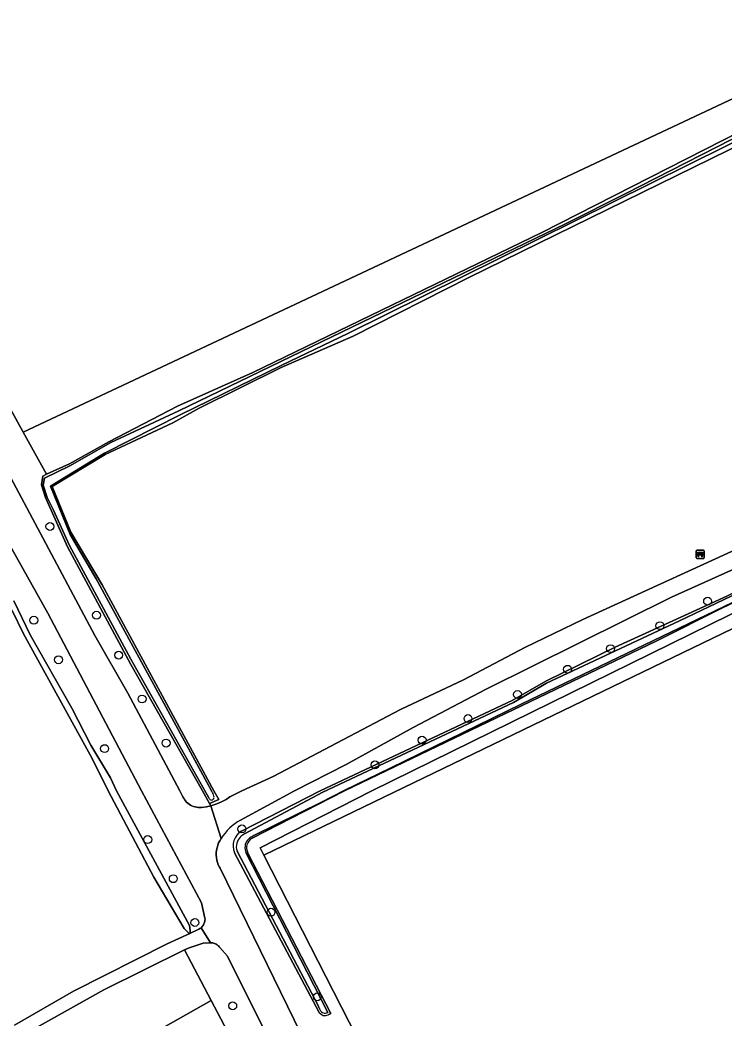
# Model space of a CAD drawing. Extents: x 162722 to 165104, y 384719 to 386284.
# Drawn here: x 163617.9 to 163705.3, y 385471.8 to 385595.7 of the extents above; entities that cross this region are included whole.
import ezdxf

# ---------------------------------------------------------------- set-up
doc = ezdxf.new("R2010")
doc.units = 0
for name, color, linetype in [('IMGEO_Bank', 7, 'Continuous'), ('IMGEO_Boom', 7, 'Continuous'), ('IMGEO_Bouwland', 7, 'Continuous'), ('IMGEO_Gemengd_bos', 7, 'Continuous'), ('IMGEO_Grasland_agrarisch', 7, 'Continuous'), ('IMGEO_Grasland_overig', 7, 'Continuous'), ('IMGEO_Hek', 7, 'Continuous'), ('IMGEO_Loofbos', 7, 'Continuous'), ('IMGEO_Moeras', 7, 'Continuous'), ('IMGEO_Oever', 7, 'Continuous'), ('IMGEO_Voetpad_halfverhard', 7, 'Continuous'), ('IMGEO_Voetpad_onverhard', 7, 'Continuous'), ('IMGEO_Waterloop', 7, 'Continuous')]:
    doc.layers.add(name, color=color, linetype=linetype)

msp = doc.modelspace()

# ---------------------------------------------------------------- linework, layer by layer
at = {"layer": 'IMGEO_Bank'}
for p, q in [((163701.83, 385528.92), (163701.83, 385529.76)), ((163701.83, 385529.76), (163701.83, 385528.92)), ((163701.9, 385529.84), (163702.74, 385529.84)), ((163702.74, 385529.84), (163701.9, 385529.84)), ((163702.14, 385529.35), (163702.14, 385529.45)), ((163702.18, 385529.45), (163702.18, 385529.35)), ((163702.47, 385529.46), (163702.19, 385529.46)), ((163702.47, 385529.35), (163702.47, 385529.45)), ((163702.52, 385529.45), (163702.52, 385529.35)), ((163702.83, 385529.77), (163702.83, 385528.93)), ((163702.83, 385528.93), (163702.83, 385529.77)), ((163702.75, 385528.84), (163701.91, 385528.84)), ((163701.91, 385528.84), (163702.75, 385528.84)), ((163702.52, 385529.24), (163702.13, 385529.24)), ((163702.19, 385529.34), (163702.47, 385529.34))]:
    msp.add_line(p, q, dxfattribs=at)
for points in [[(163702.13, 385529.46), (163702.04, 385529.46), (163702.04, 385529.62), (163702.61, 385529.62), (163702.61, 385529.46), (163702.52, 385529.46)], [(163702.07, 385529.24), (163701.93, 385529.24), (163702.04, 385529.34), (163702.13, 385529.34)], [(163702.12, 385529.23), (163702.12, 385529.02), (163702.08, 385529.02), (163702.08, 385529.23)], [(163702.52, 385529.34), (163702.61, 385529.34), (163702.72, 385529.24), (163702.58, 385529.24)], [(163702.57, 385529.23), (163702.57, 385529.02), (163702.53, 385529.02), (163702.53, 385529.23)]]:
    msp.add_lwpolyline(points, dxfattribs=at)
for centre, radius, start, end in [((163701.91, 385529.76), 0.0779, 92.4484, 184.2845), ((163701.91, 385529.76), 0.0779, 92.4484, 184.2845), ((163702.13, 385529.45), 0.00671, 2.8957, 87.1043), ((163702.19, 385529.45), 0.00671, 92.8957, 177.1043), ((163702.47, 385529.45), 0.00671, 2.8957, 87.1043), ((163702.52, 385529.45), 0.00671, 92.8957, 177.1043), ((163702.75, 385529.76), 0.0779, 2.4484, 94.2845), ((163702.75, 385529.76), 0.0779, 2.4484, 94.2845), ((163701.91, 385528.92), 0.0779, 182.4484, 274.2845), ((163701.91, 385528.92), 0.0779, 182.4484, 274.2845), ((163702.07, 385529.23), 0.00671, 2.8957, 87.1043), ((163702.13, 385529.23), 0.00671, 92.8957, 177.1043), ((163702.13, 385529.35), 0.00671, 272.8957, 357.1043), ((163702.19, 385529.35), 0.00671, 182.8957, 267.1043), ((163702.47, 385529.35), 0.00671, 272.8957, 357.1043), ((163702.52, 385529.35), 0.00671, 182.8957, 267.1043), ((163702.52, 385529.23), 0.00671, 2.8957, 87.1043), ((163702.58, 385529.23), 0.00671, 92.8957, 177.1043), ((163702.75, 385528.92), 0.0779, 272.4484, 4.2845), ((163702.75, 385528.92), 0.0779, 272.4484, 4.2845)]:
    msp.add_arc(centre, radius, start, end, dxfattribs=at)
at = {"layer": 'IMGEO_Boom'}
for centre in [(163621.58, 385532.79), (163703.24, 385523.52), (163627.37, 385521.78), (163619.59, 385521.16), (163697.32, 385520.48), (163630.12, 385516.82), (163691.19, 385517.63), (163622.65, 385516.25), (163685.85, 385515.07), (163679.64, 385511.94), (163633.03, 385511.38), (163673.49, 385508.95), (163636.01, 385505.91), (163667.79, 385506.27), (163628.37, 385505.22), (163661.94, 385503.21), (163645.42, 385495.25), (163633.73, 385493.93), (163636.9, 385489.07), (163649.03, 385484.91), (163639.58, 385483.63), (163654.78, 385474.41), (163644.28, 385473.29)]:
    msp.add_circle(centre, 0.489, dxfattribs=at)
at = {"layer": 'IMGEO_Bouwland'}
for points in [[(163771.48, 385552.74), (163757.82, 385546.75), (163745.36, 385540.93), (163723.34, 385530.34), (163661.55, 385500), (163647.7, 385492.9), (163648.15, 385492.01), (163764.5, 385548.24), (163778.29, 385501.66), (163670.28, 385448.69), (163672.11, 385445.1), (163725.17, 385471.47), (163779.96, 385498.7), (163779.73, 385500), (163779.43, 385503.24)], [(163648.15, 385492.01), (163670.28, 385448.69), (163778.29, 385501.66), (163764.5, 385548.24)]]:
    msp.add_lwpolyline(points, close=True, dxfattribs=at)
at = {"layer": 'IMGEO_Gemengd_bos'}
msp.add_lwpolyline([(163617.17, 385470.91), (163624.53, 385475.1), (163636.12, 385480.98), (163639.03, 385482.33), (163638.8, 385482.35), (163638.26, 385482.91), (163634.5, 385489.28), (163628.8, 385500), (163626.82, 385504), (163618.29, 385519.49), (163616.94, 385522.29), (163613.95, 385527.3), (163603.86, 385546.81), (163600.28, 385552.86), (163592.07, 385567.9), (163587.46, 385576.78), (163584.18, 385583.51), (163581.86, 385587.59), (163573.49, 385603.48)], dxfattribs=at)
at = {"layer": 'IMGEO_Grasland_agrarisch'}
for points in [[(163589.71, 385597.17), (163595.95, 385586.36), (163595.97, 385585.62), (163596.38, 385584.87), (163606.09, 385567.11), (163613.27, 385553.56), (163618.27, 385544.5), (163754.05, 385608.34)], [(163516.13, 385337.86), (163536.91, 385293.28), (163575.61, 385311.71), (163579.37, 385319.31), (163572.73, 385338.88), (163545.46, 385395.59), (163552.2, 385399.44), (163552.76, 385399.75), (163554.14, 385400.51), (163555.03, 385401), (163646.83, 385451.62), (163647.8, 385449.94), (163648.08, 385449.46), (163653.07, 385452.24), (163652.88, 385452.6), (163641.6, 385473.97), (163575.36, 385436.51), (163571.55, 385434.04), (163549.09, 385417.07), (163548.21, 385416.63), (163547.27, 385416.16), (163500, 385392.72)]]:
    msp.add_lwpolyline(points, dxfattribs=at)
at = {"layer": 'IMGEO_Grasland_overig'}
for points in [[(163615.32, 385541.39), (163627.18, 385519.26), (163631.24, 385512.12), (163637.7, 385500), (163638.1, 385499.25), (163638.19, 385499.07), (163638.29, 385498.9), (163638.42, 385498.74), (163638.55, 385498.59), (163638.7, 385498.45), (163638.86, 385498.32), (163639.03, 385498.21), (163639.21, 385498.12), (163639.4, 385498.04), (163639.6, 385497.98), (163639.8, 385497.94), (163640, 385497.91), (163640.2, 385497.91), (163640.39, 385497.92), (163641.04, 385498.01), (163641.55, 385498.12), (163641.4, 385498.41), (163640.51, 385500), (163631.64, 385515.65), (163623.77, 385530.29), (163621.05, 385536.4), (163620.54, 385537.97), (163620.7, 385539.06), (163621.16, 385539.27), (163618.27, 385544.5), (163613.27, 385553.56)], [(163617.1, 385523.57), (163619.13, 385519.34), (163624.3, 385510.25), (163626.68, 385505.64), (163629.09, 385501.59), (163629.86, 385500), (163638.93, 385483.25), (163639.03, 385482.33), (163639.97, 385482.75), (163640.09, 385482.8), (163640.2, 385482.87), (163640.3, 385482.95), (163640.35, 385482.99), (163640.4, 385483.03), (163640.49, 385483.12), (163640.57, 385483.22), (163640.64, 385483.33), (163640.7, 385483.45), (163640.75, 385483.56), (163640.79, 385483.68), (163640.82, 385483.81), (163640.83, 385483.94), (163640.84, 385484.07), (163640.83, 385484.19), (163640.42, 385486.07), (163632.94, 385500), (163621.32, 385522.04), (163610.98, 385540.45)], [(163656.14, 385454.37), (163643.65, 385479.44), (163642.67, 385480.53), (163642.6, 385480.63), (163642.52, 385480.72), (163642.43, 385480.8), (163642.34, 385480.88), (163642.24, 385480.94), (163642.13, 385481), (163642.02, 385481.04), (163641.91, 385481.08), (163641.79, 385481.11), (163641.67, 385481.13), (163641.55, 385481.13), (163641.53, 385481.13), (163640.63, 385481.05), (163638.87, 385480.51), (163638.3, 385480.23), (163641.6, 385473.97), (163652.88, 385452.6)]]:
    msp.add_lwpolyline(points, dxfattribs=at)
at = {"layer": 'IMGEO_Hek'}
msp.add_lwpolyline([(163595.97, 385585.62), (163596.38, 385584.87), (163606.09, 385567.11), (163613.27, 385553.56), (163618.27, 385544.5), (163621.16, 385539.27)], dxfattribs=at)
at = {"layer": 'IMGEO_Loofbos'}
for points in [[(163714.46, 385583.72), (163673.59, 385563.72), (163659.25, 385556.43), (163650.3, 385552.54), (163640.1, 385547.48), (163636.84, 385545.68), (163628.43, 385541.74), (163621.86, 385537.77), (163624.18, 385532.07), (163628.08, 385525.54), (163641.95, 385500), (163642.57, 385498.89), (163641.4, 385498.41), (163641.55, 385498.12), (163641.67, 385498.15), (163642.29, 385498.36), (163642.89, 385498.61), (163643.47, 385498.92), (163643.93, 385499.22), (163645.39, 385500), (163649.32, 385501.74), (163665.12, 385510.09), (163672.95, 385513.74), (163680.54, 385517.77), (163687.75, 385521.23), (163710.54, 385531.67)], [(163645.38, 385494.97), (163655.13, 385500), (163678.98, 385511.2), (163683.17, 385513.59), (163691.78, 385517.8), (163705.64, 385524.15), (163709.96, 385526.37), (163726.28, 385534.26), (163732.03, 385537.32), (163744.43, 385543.29), (163751.08, 385546.73), (163755.2, 385548.54), (163757.94, 385549.98), (163768.14, 385554.71), (163772.28, 385556.11), (163772.28, 385556.67), (163772.86, 385556.69)], [(163772.01, 385554.52), (163766.31, 385552.5), (163738.94, 385539.69), (163727.24, 385533.77), (163718.27, 385528.94), (163705.09, 385522.71), (163696.92, 385518.6), (163658.14, 385500), (163646.68, 385494.1)], [(163760.18, 385553.98), (163752.59, 385550.02), (163747.28, 385547.44), (163740.15, 385544.47), (163723.99, 385536.58), (163717.54, 385533.29), (163713.82, 385531.14), (163706.19, 385527.39), (163698.76, 385524.03), (163675.73, 385512.61), (163666.68, 385507.86), (163658.38, 385503.25), (163651.94, 385500), (163645.23, 385496.35)], [(163692.11, 385403.22), (163688.77, 385409.85), (163679.19, 385427.97), (163671.89, 385440.44), (163667.42, 385448.82), (163661.96, 385459.71), (163656.77, 385469.58), (163656.91, 385470.17), (163657.42, 385470.44), (163662.11, 385461.21), (163667.29, 385451.51), (163669.57, 385446.88), (163671.07, 385444.53), (163672.11, 385445.1), (163670.28, 385448.69), (163648.15, 385492.01), (163647.7, 385492.9), (163661.55, 385500), (163723.34, 385530.34), (163745.36, 385540.93), (163757.82, 385546.75), (163771.48, 385552.74), (163779.43, 385503.24)], [(163642.83, 385494.05), (163642.67, 385493.78), (163642.53, 385493.51), (163642.42, 385493.22), (163642.33, 385492.92), (163642.27, 385492.62), (163642.24, 385492.31), (163642.24, 385492), (163642.26, 385491.7), (163642.31, 385491.39), (163642.39, 385491.09), (163642.49, 385490.8), (163642.62, 385490.52), (163642.71, 385490.37), (163653.57, 385468.15), (163659.06, 385457.46), (163669.08, 385438.85), (163672.83, 385431.65), (163679.03, 385419.16), (163685.17, 385407.43), (163702.08, 385376.29)], [(163655.03, 385472.47), (163644.52, 385492.3)], [(163646.17, 385492.26), (163656.48, 385472.32), (163656.13, 385472.19)]]:
    msp.add_lwpolyline(points, dxfattribs=at)
msp.add_lwpolyline([(163549.09, 385417.07), (163571.55, 385434.04), (163575.36, 385436.51), (163641.6, 385473.97), (163638.3, 385480.23), (163628.27, 385475.29), (163607.83, 385463.84), (163597.32, 385458.37), (163581.49, 385449.78), (163575.11, 385446.53), (163570.35, 385443.92), (163563.2, 385440.67), (163557.66, 385437.45), (163550.01, 385433.81), (163545.16, 385431.85), (163543.94, 385431.13), (163546.26, 385423.96), (163548.21, 385416.63)], close=True, dxfattribs=at)
for centre, radius, start, end in [((163648.61, 385490.42), 6.82, 119.72, 147.9149), ((163646.4, 385493.17), 2.07, 119.4203, 204.6141), ((163647.39, 385492.91), 1.39, 120.9694, 207.7993), ((163655.72, 385472.9), 0.816, 212.1215, 299.9778)]:
    msp.add_arc(centre, radius, start, end, dxfattribs=at)
at = {"layer": 'IMGEO_Moeras'}
msp.add_lwpolyline([(163754.34, 385660.15), (163748.63, 385657.54), (163748.99, 385654.33), (163754.05, 385608.34), (163618.27, 385544.5), (163621.16, 385539.27), (163624.03, 385540.56), (163628.91, 385543.29), (163637.43, 385547.72), (163646.79, 385551.89), (163682.65, 385569.28), (163709.55, 385582.99), (163717.29, 385586.35), (163732.11, 385593.66), (163745.57, 385600.49), (163758.79, 385606.82), (163763.24, 385609.14), (163759, 385630.61), (163755.12, 385654.5)], close=True, dxfattribs=at)
at = {"layer": 'IMGEO_Oever'}
for points in [[(163641.37, 385499.03), (163641.26, 385499.21), (163640.96, 385499.77), (163631.61, 385516.31), (163624, 385530.42), (163621.98, 385534.9), (163621.26, 385536.41), (163620.75, 385537.92), (163620.89, 385538.81), (163624.05, 385540.31), (163629.14, 385543.21), (163637.6, 385547.17), (163685.59, 385570.36), (163693.1, 385574.13), (163709.95, 385582.73), (163718.7, 385586.73), (163733.59, 385594.08), (163756.41, 385605.24)], [(163738.43, 385596.06), (163719.03, 385586.16), (163716.18, 385584.86), (163710.27, 385582.36), (163658.67, 385556.81), (163650.31, 385552.78), (163637.75, 385546.67), (163628.34, 385541.88), (163621.67, 385537.79), (163624.08, 385531.8), (163627.31, 385526.3), (163641.62, 385500.07)], [(163709.55, 385582.99), (163682.65, 385569.28), (163646.79, 385551.89), (163637.43, 385547.72), (163628.91, 385543.29), (163624.03, 385540.56), (163621.16, 385539.27), (163620.7, 385539.06), (163620.54, 385537.97), (163621.05, 385536.4), (163623.77, 385530.29), (163631.64, 385515.65), (163640.51, 385500), (163641.4, 385498.41), (163642.57, 385498.89), (163641.95, 385500), (163628.08, 385525.54), (163624.18, 385532.07), (163621.86, 385537.77), (163628.43, 385541.74), (163636.84, 385545.68), (163640.1, 385547.48), (163650.3, 385552.54), (163659.25, 385556.43), (163673.59, 385563.72), (163714.46, 385583.72)], [(163772.86, 385556.69), (163772.28, 385556.67), (163772.28, 385556.11), (163768.14, 385554.71), (163757.94, 385549.98), (163755.2, 385548.54), (163751.08, 385546.73), (163744.43, 385543.29), (163732.03, 385537.32), (163726.28, 385534.26), (163709.96, 385526.37), (163705.64, 385524.15), (163691.78, 385517.8), (163683.17, 385513.59), (163678.98, 385511.2), (163655.13, 385500), (163645.38, 385494.97)], [(163645.75, 385494.64), (163655.48, 385499.83), (163679.12, 385510.94), (163683.24, 385513.34), (163699.75, 385521.07), (163706.17, 385524.16), (163709.7, 385525.95), (163726.47, 385534.11), (163730.58, 385536.35), (163732.52, 385537.35), (163751.11, 385546.44), (163755.58, 385548.43), (163758.07, 385549.71), (163768.17, 385554.34), (163772.49, 385555.67)], [(163646.68, 385494.1), (163658.14, 385500), (163696.92, 385518.6), (163705.09, 385522.71), (163718.27, 385528.94), (163727.24, 385533.77), (163738.94, 385539.69), (163766.31, 385552.5), (163772.01, 385554.52)], [(163771.38, 385554.58), (163771.19, 385554.49), (163766.36, 385552.81), (163747.65, 385544), (163738.35, 385539.6), (163724.86, 385532.68), (163718.29, 385529.13), (163680.09, 385510.72), (163663.81, 385502.79), (163658.13, 385500.03), (163655.32, 385498.57), (163646.91, 385494.42)], [(163644.52, 385492.3), (163655.03, 385472.47)], [(163655, 385473.03), (163654.98, 385473.1), (163654.93, 385473.24), (163644.82, 385492.51)], [(163645.92, 385492.33), (163656.1, 385472.46), (163655.96, 385472.41)], [(163656.13, 385472.19), (163656.48, 385472.32), (163646.17, 385492.26)]]:
    msp.add_lwpolyline(points, dxfattribs=at)
for centre, radius, start, end in [((163638.26, 385498.03), 3.93, 21.9088, 31.3793), ((163641.93, 385499.37), 0.655, 211.0164, 223.2173), ((163641.65, 385499.08), 0.252, 220.283, 256.4059), ((163641.62, 385499.19), 0.359, 265.6117, 313.8537), ((163641.67, 385499.16), 0.303, 310.5192, 1.4665), ((163641.05, 385499.16), 0.922, 0.8899, 21.3177), ((163646.4, 385493.17), 2.07, 119.4203, 204.6141), ((163646.29, 385493.08), 1.57, 164.4489, 201.0259), ((163646.78, 385492.81), 2.11, 138.0553, 161.1985), ((163646.95, 385492.48), 2.47, 119.0153, 135.0571), ((163647.18, 385492.98), 1.38, 157.3628, 191.0165), ((163647.28, 385492.91), 1.5, 125.899, 156.5564), ((163647.39, 385492.91), 1.39, 120.9694, 207.7993), ((163647.94, 385492.01), 2.62, 113.2654, 126.0788), ((163650.96, 385493.78), 5.25, 191.6928, 196.1044), ((163657.1, 385473.8), 2.24, 199.9919, 205.4941), ((163655.72, 385472.9), 0.816, 212.1215, 299.9778), ((163655.9, 385473.23), 0.903, 205.7963, 228.2691), ((163655.75, 385473.03), 0.658, 226.7262, 289.3066)]:
    msp.add_arc(centre, radius, start, end, dxfattribs=at)
at = {"layer": 'IMGEO_Voetpad_halfverhard'}
for points in [[(163774.16, 385561.79), (163772.1, 385560.82), (163771.21, 385560.4), (163758.58, 385555.32), (163745.4, 385549.05), (163739.28, 385545.87), (163733.21, 385543.33), (163730.07, 385541.48), (163723.64, 385538.58), (163715.53, 385534.49), (163710.54, 385531.67), (163687.75, 385521.23), (163680.54, 385517.77), (163672.95, 385513.74), (163665.12, 385510.09), (163649.32, 385501.74), (163645.39, 385500), (163643.93, 385499.22), (163643.47, 385498.92), (163642.89, 385498.61), (163642.29, 385498.36), (163641.67, 385498.15), (163641.55, 385498.12), (163642.83, 385494.05)], [(163645.23, 385496.35), (163651.94, 385500), (163658.38, 385503.25), (163666.68, 385507.86), (163675.73, 385512.61), (163698.76, 385524.03), (163706.19, 385527.39), (163713.82, 385531.14), (163717.54, 385533.29), (163723.99, 385536.58), (163740.15, 385544.47), (163747.28, 385547.44), (163752.59, 385550.02), (163760.18, 385553.98)]]:
    msp.add_lwpolyline(points, dxfattribs=at)
msp.add_arc((163648.61, 385490.42), 6.82, 119.72, 147.9149, dxfattribs=at)
at = {"layer": 'IMGEO_Voetpad_onverhard'}
for points in [[(163653.57, 385468.15), (163642.71, 385490.37), (163642.62, 385490.52), (163642.49, 385490.8), (163642.39, 385491.09), (163642.31, 385491.39), (163642.26, 385491.7), (163642.24, 385492), (163642.24, 385492.31), (163642.27, 385492.62), (163642.33, 385492.92), (163642.42, 385493.22), (163642.53, 385493.51), (163642.67, 385493.78), (163642.83, 385494.05), (163641.55, 385498.12), (163641.04, 385498.01), (163640.39, 385497.92), (163640.2, 385497.91), (163640, 385497.91), (163639.8, 385497.94), (163639.6, 385497.98), (163639.4, 385498.04), (163639.21, 385498.12), (163639.03, 385498.21), (163638.86, 385498.32), (163638.7, 385498.45), (163638.55, 385498.59), (163638.42, 385498.74), (163638.29, 385498.9), (163638.19, 385499.07), (163638.1, 385499.25), (163637.7, 385500), (163631.24, 385512.12), (163627.18, 385519.26), (163615.32, 385541.39)], [(163610.98, 385540.45), (163621.32, 385522.04), (163632.94, 385500), (163640.42, 385486.07), (163640.83, 385484.19), (163640.84, 385484.07), (163640.83, 385483.94), (163640.82, 385483.81), (163640.79, 385483.68), (163640.75, 385483.56), (163640.7, 385483.45), (163640.64, 385483.33), (163640.57, 385483.22), (163640.49, 385483.12), (163640.4, 385483.03), (163640.35, 385482.99), (163641.53, 385481.13), (163641.55, 385481.13), (163641.67, 385481.13), (163641.79, 385481.11), (163641.91, 385481.08), (163642.02, 385481.04), (163642.13, 385481), (163642.24, 385480.94), (163642.34, 385480.88), (163642.43, 385480.8), (163642.52, 385480.72), (163642.6, 385480.63), (163642.67, 385480.53), (163643.65, 385479.44), (163656.14, 385454.37)], [(163607.83, 385463.84), (163628.27, 385475.29), (163638.3, 385480.23), (163638.87, 385480.51), (163640.63, 385481.05), (163641.53, 385481.13), (163640.35, 385482.99), (163640.3, 385482.95), (163640.2, 385482.87), (163640.09, 385482.8), (163639.97, 385482.75), (163639.03, 385482.33), (163636.12, 385480.98), (163624.53, 385475.1), (163617.17, 385470.91)]]:
    msp.add_lwpolyline(points, dxfattribs=at)
at = {"layer": 'IMGEO_Waterloop'}
for points in [[(163756.41, 385605.24), (163733.59, 385594.08), (163718.7, 385586.73), (163709.95, 385582.73), (163693.1, 385574.13), (163685.59, 385570.36), (163637.6, 385547.17), (163629.14, 385543.21), (163624.05, 385540.31), (163620.89, 385538.81), (163620.75, 385537.92), (163621.26, 385536.41), (163621.98, 385534.9), (163624, 385530.42), (163631.61, 385516.31), (163640.96, 385499.77), (163641.26, 385499.21), (163641.37, 385499.03)], [(163641.62, 385500.07), (163627.31, 385526.3), (163624.08, 385531.8), (163621.67, 385537.79), (163628.34, 385541.88), (163637.75, 385546.67), (163650.31, 385552.78), (163658.67, 385556.81), (163710.27, 385582.36), (163716.18, 385584.86), (163719.03, 385586.16), (163738.43, 385596.06)], [(163772.49, 385555.67), (163768.17, 385554.34), (163758.07, 385549.71), (163755.58, 385548.43), (163751.11, 385546.44), (163732.52, 385537.35), (163730.58, 385536.35), (163726.47, 385534.11), (163709.7, 385525.95), (163706.17, 385524.16), (163699.75, 385521.07), (163683.24, 385513.34), (163679.12, 385510.94), (163655.48, 385499.83), (163645.75, 385494.64)], [(163646.91, 385494.42), (163655.32, 385498.57), (163658.13, 385500.03), (163663.81, 385502.79), (163680.09, 385510.72), (163718.29, 385529.13), (163724.86, 385532.68), (163738.35, 385539.6), (163747.65, 385544), (163766.36, 385552.81), (163771.19, 385554.49), (163771.38, 385554.58)], [(163616.94, 385522.29), (163618.29, 385519.49), (163626.82, 385504), (163628.8, 385500), (163634.5, 385489.28), (163638.26, 385482.91), (163638.8, 385482.35), (163639.03, 385482.33), (163638.93, 385483.25), (163629.86, 385500), (163629.09, 385501.59), (163626.68, 385505.64), (163624.3, 385510.25), (163619.13, 385519.34), (163617.1, 385523.57)], [(163644.82, 385492.51), (163654.93, 385473.24), (163654.98, 385473.1), (163655, 385473.03)], [(163655.96, 385472.41), (163656.1, 385472.46), (163645.92, 385492.33)]]:
    msp.add_lwpolyline(points, dxfattribs=at)
for centre, radius, start, end in [((163638.26, 385498.03), 3.93, 21.9088, 31.3793), ((163641.93, 385499.37), 0.655, 211.0164, 223.2173), ((163641.65, 385499.08), 0.252, 220.283, 256.4059), ((163641.62, 385499.19), 0.359, 265.6117, 313.8537), ((163641.67, 385499.16), 0.303, 310.5192, 1.4665), ((163641.05, 385499.16), 0.922, 0.8899, 21.3177), ((163646.29, 385493.08), 1.57, 164.4489, 201.0259), ((163646.78, 385492.81), 2.11, 138.0553, 161.1985), ((163646.95, 385492.48), 2.47, 119.0153, 135.0571), ((163647.18, 385492.98), 1.38, 157.3628, 191.0165), ((163647.28, 385492.91), 1.5, 125.899, 156.5564), ((163647.94, 385492.01), 2.62, 113.2654, 126.0788), ((163650.96, 385493.78), 5.25, 191.6928, 196.1044), ((163657.1, 385473.8), 2.24, 199.9919, 205.4941), ((163655.9, 385473.23), 0.903, 205.7963, 228.2691), ((163655.75, 385473.03), 0.658, 226.7262, 289.3066)]:
    msp.add_arc(centre, radius, start, end, dxfattribs=at)

doc.saveas('drawing.dxf')
